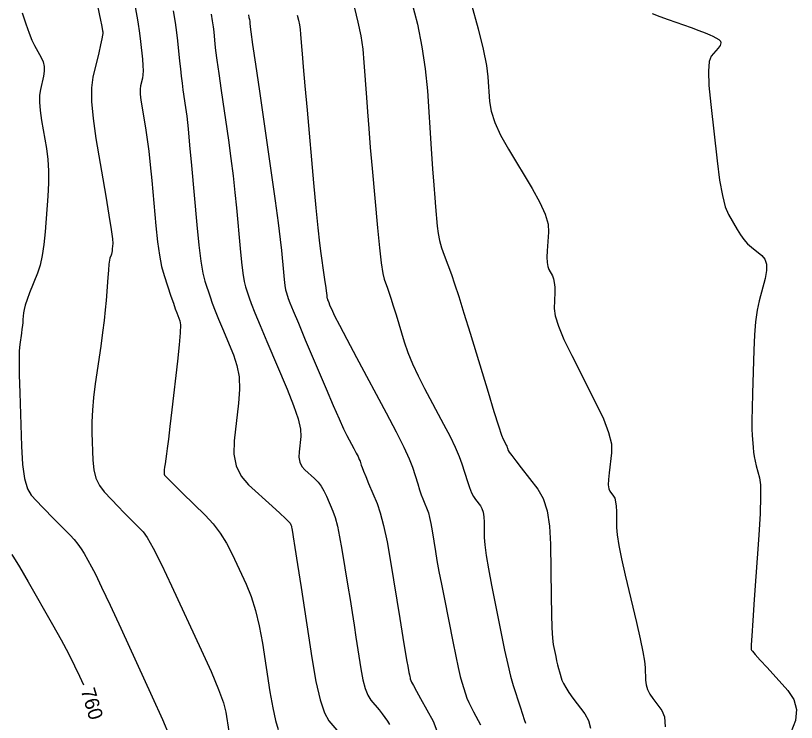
# Model space of a CAD drawing. Extents: x 2082232 to 2083549, y 592624 to 593832.
# Drawn here: x 2082859.4 to 2082897.46, y 592992.08 to 593026.54 of the extents above; entities that cross this region are included whole.
import ezdxf

# ---------------------------------------------------------------- set-up
doc = ezdxf.new("R2010")
doc.units = 0
doc.layers.add('DT_X_Contour_Major', color=7, linetype='Continuous')
doc.layers.add('DT_X_Contour_Minor', color=7, linetype='Continuous')

msp = doc.modelspace()

# ---------------------------------------------------------------- linework, layer by layer
at = {"layer": 'DT_X_Contour_Major'}
for points in [[(2082881.614, 593027.132), (2082881.945, 593025.903), (2082882.19, 593024.897), (2082882.349, 593024.114), (2082882.422, 593023.554), (2082882.502, 593022.36), (2082882.582, 593021.878), (2082882.763, 593021.329), (2082883.044, 593020.711), (2082883.425, 593020.026), (2082884.575, 593018.107), (2082884.949, 593017.435), (2082885.208, 593016.857), (2082885.354, 593016.374), (2082885.384, 593015.985), (2082885.314, 593015.074), (2082885.299, 593014.76), (2082885.307, 593014.503), (2082885.338, 593014.302), (2082885.391, 593014.157), (2082885.565, 593013.846), (2082885.621, 593013.707), (2082885.658, 593013.526), (2082885.677, 593013.301), (2082885.677, 593013.033), (2082885.652, 593012.259), (2082885.698, 593011.899), (2082885.857, 593011.396), (2082886.127, 593010.751), (2082886.508, 593009.964), (2082887.675, 593007.676), (2082888.052, 593006.88), (2082888.307, 593006.207), (2082888.441, 593005.656), (2082888.454, 593005.228), (2082888.327, 593004.252), (2082888.293, 593003.921), (2082888.289, 593003.659), (2082888.313, 593003.468), (2082888.366, 593003.347), (2082888.545, 593003.117), (2082888.604, 593003.005), (2082888.648, 593002.842), (2082888.675, 593002.627), (2082888.686, 593002.36), (2082888.694, 593001.582), (2082888.722, 593001.218), (2082888.801, 593000.71), (2082888.931, 593000.057), (2082889.111, 592999.261), (2082889.66, 592996.945), (2082889.841, 592996.157), (2082889.973, 592995.528), (2082890.056, 592995.059), (2082890.089, 592994.75), (2082890.112, 592994.138), (2082890.14, 592993.91), (2082890.208, 592993.685), (2082890.315, 592993.462), (2082890.461, 592993.242), (2082890.904, 592992.658), (2082891.025, 592992.35), (2082891.055, 592991.864)], [(2082868.926, 593026.615), (2082868.985, 593026.28), (2082869.028, 593025.99), (2082869.057, 593025.746), (2082869.115, 593025.154), (2082869.151, 593024.846), (2082869.214, 593024.367), (2082869.304, 593023.714), (2082869.421, 593022.89), (2082869.771, 593020.463), (2082869.895, 593019.574), (2082870.002, 593018.727), (2082870.093, 593017.923), (2082870.168, 593017.161), (2082870.346, 593015.186), (2082870.413, 593014.513), (2082870.48, 593013.976), (2082870.546, 593013.576), (2082870.611, 593013.311), (2082870.785, 593012.786), (2082870.889, 593012.505), (2082871.068, 593012.056), (2082871.322, 593011.438), (2082871.652, 593010.651), (2082872.634, 593008.329), (2082872.952, 593007.532), (2082873.17, 593006.882), (2082873.287, 593006.379), (2082873.305, 593006.023), (2082873.218, 593005.271), (2082873.211, 593005.004), (2082873.257, 593004.769), (2082873.354, 593004.564), (2082873.504, 593004.39), (2082873.973, 593003.967), (2082874.141, 593003.794), (2082874.294, 593003.594), (2082874.431, 593003.365), (2082874.554, 593003.107), (2082874.859, 593002.384), (2082874.972, 593002.063), (2082875.085, 593001.643), (2082875.196, 593001.124), (2082875.305, 593000.506), (2082875.595, 592998.726), (2082875.701, 592998.069), (2082875.803, 592997.435), (2082875.9, 592996.823), (2082875.992, 592996.233), (2082876.23, 592994.689), (2082876.328, 592994.16), (2082876.442, 592993.73), (2082876.571, 592993.4), (2082876.717, 592993.169), (2082877.126, 592992.685), (2082877.272, 592992.504), (2082877.404, 592992.325), (2082877.522, 592992.148), (2082877.626, 592991.972)], [(2082859.212, 593000.26), (2082859.594, 592999.663), (2082860.017, 592998.941), (2082861.199, 592996.847), (2082861.614, 592996.1), (2082861.973, 592995.432), (2082862.275, 592994.841), (2082862.521, 592994.329), (2082862.713, 592993.91)]]:
    msp.add_lwpolyline(points, dxfattribs=at)
at = {"layer": 'DT_X_Contour_Minor'}
for points in [[(2082878.704, 593027.236), (2082878.987, 593026.123), (2082879.209, 593025.025), (2082879.37, 593023.942), (2082879.471, 593022.874), (2082879.661, 593020.044), (2082879.727, 593019.072), (2082879.783, 593018.276), (2082879.83, 593017.658), (2082879.867, 593017.217), (2082879.952, 593016.276), (2082879.997, 593015.923), (2082880.067, 593015.569), (2082880.163, 593015.215), (2082880.284, 593014.859), (2082880.64, 593013.911), (2082880.798, 593013.466), (2082881.004, 593012.841), (2082881.257, 593012.037), (2082881.559, 593011.053), (2082882.428, 593008.189), (2082882.718, 593007.239), (2082882.938, 593006.539), (2082883.086, 593006.088), (2082883.163, 593005.885), (2082883.274, 593005.678), (2082883.312, 593005.604), (2082883.343, 593005.541), (2082883.366, 593005.488), (2082883.382, 593005.444), (2082883.415, 593005.34), (2082883.463, 593005.257), (2082883.585, 593005.088), (2082883.778, 593004.831), (2082884.045, 593004.486), (2082884.851, 593003.452), (2082885.117, 593002.994), (2082885.31, 593002.393), (2082885.43, 593001.652), (2082885.476, 593000.768), (2082885.502, 592998.224), (2082885.517, 592997.361), (2082885.539, 592996.683), (2082885.57, 592996.187), (2082885.61, 592995.875), (2082885.726, 592995.288), (2082885.77, 592995.077), (2082885.815, 592994.883), (2082885.861, 592994.706), (2082885.908, 592994.547), (2082886.034, 592994.147), (2082886.103, 592993.979), (2082886.215, 592993.777), (2082886.369, 592993.54), (2082886.567, 592993.268), (2082887.152, 592992.497), (2082887.33, 592992.178), (2082887.426, 592991.802)], [(2082863.399, 593027.013), (2082863.537, 593026.32), (2082863.582, 593026.088), (2082863.616, 593025.915), (2082863.637, 593025.799), (2082863.646, 593025.742), (2082863.654, 593025.665), (2082863.643, 593025.584), (2082863.605, 593025.4), (2082863.541, 593025.112), (2082863.45, 593024.72), (2082863.171, 593023.538), (2082863.102, 593023.019), (2082863.103, 593022.347), (2082863.176, 593021.523), (2082863.319, 593020.546), (2082863.794, 593017.739), (2082863.949, 593016.806), (2082864.058, 593016.11), (2082864.12, 593015.653), (2082864.136, 593015.434), (2082864.115, 593015.167), (2082864.106, 593015.073), (2082864.093, 593014.989), (2082864.077, 593014.917), (2082864.057, 593014.857), (2082863.999, 593014.71), (2082863.976, 593014.61), (2082863.951, 593014.418), (2082863.923, 593014.136), (2082863.893, 593013.764), (2082863.81, 593012.649), (2082863.77, 593012.196), (2082863.714, 593011.676), (2082863.64, 593011.087), (2082863.55, 593010.43), (2082863.286, 593008.588), (2082863.201, 593007.921), (2082863.146, 593007.301), (2082863.118, 593006.73), (2082863.12, 593006.206), (2082863.162, 593004.873), (2082863.208, 593004.402), (2082863.316, 593003.987), (2082863.486, 593003.628), (2082863.716, 593003.325), (2082864.414, 593002.593), (2082864.662, 593002.335), (2082864.88, 593002.109), (2082865.07, 593001.917), (2082865.231, 593001.756), (2082865.621, 593001.372), (2082865.817, 593001.1), (2082866.112, 593000.571), (2082866.507, 592999.785), (2082867.001, 592998.743), (2082868.45, 592995.622), (2082868.933, 592994.554), (2082869.293, 592993.691), (2082869.531, 592993.033), (2082869.646, 592992.579), (2082869.791, 592991.644)], [(2082865.222, 593026.963), (2082865.353, 593026.244), (2082865.444, 593025.682), (2082865.495, 593025.278), (2082865.58, 593024.41), (2082865.604, 593024.108), (2082865.612, 593023.853), (2082865.604, 593023.645), (2082865.58, 593023.485), (2082865.494, 593023.122), (2082865.474, 593022.952), (2082865.48, 593022.714), (2082865.511, 593022.41), (2082865.567, 593022.039), (2082865.75, 593020.959), (2082865.819, 593020.501), (2082865.89, 593019.938), (2082865.963, 593019.269), (2082866.036, 593018.495), (2082866.236, 593016.289), (2082866.317, 593015.518), (2082866.411, 593014.859), (2082866.518, 593014.312), (2082866.638, 593013.877), (2082866.974, 593012.865), (2082867.089, 593012.521), (2082867.183, 593012.248), (2082867.256, 593012.047), (2082867.306, 593011.916), (2082867.413, 593011.663), (2082867.435, 593011.469), (2082867.422, 593011.076), (2082867.373, 593010.483), (2082867.287, 593009.692), (2082867.013, 593007.315), (2082866.92, 593006.513), (2082866.846, 593005.888), (2082866.791, 593005.439), (2082866.755, 593005.168), (2082866.685, 593004.682), (2082866.663, 593004.52), (2082866.647, 593004.396), (2082866.637, 593004.313), (2082866.635, 593004.269), (2082866.637, 593004.204), (2082866.639, 593004.181), (2082866.644, 593004.161), (2082866.652, 593004.144), (2082866.664, 593004.129), (2082866.697, 593004.094), (2082866.76, 593004.032), (2082866.921, 593003.872), (2082867.182, 593003.616), (2082867.541, 593003.261), (2082868.633, 593002.187), (2082869.023, 593001.766), (2082869.374, 593001.307), (2082869.688, 593000.812), (2082869.962, 593000.28), (2082870.644, 592998.813), (2082870.885, 592998.221), (2082871.096, 592997.544), (2082871.278, 592996.784), (2082871.43, 592995.94), (2082871.795, 592993.578), (2082871.932, 592992.783), (2082872.068, 592992.169), (2082872.204, 592991.737)], [(2082867.075, 593026.777), (2082867.174, 593026.212), (2082867.247, 593025.724), (2082867.296, 593025.313), (2082867.393, 593024.317), (2082867.431, 593023.949), (2082867.472, 593023.594), (2082867.515, 593023.251), (2082867.56, 593022.92), (2082867.685, 593022.053), (2082867.739, 593021.633), (2082867.805, 593021.023), (2082867.884, 593020.223), (2082867.975, 593019.233), (2082868.237, 593016.34), (2082868.334, 593015.355), (2082868.432, 593014.568), (2082868.528, 593013.981), (2082868.624, 593013.594), (2082868.88, 593012.826), (2082868.989, 593012.513), (2082869.125, 593012.152), (2082869.289, 593011.742), (2082869.479, 593011.284), (2082870.024, 593009.996), (2082870.192, 593009.488), (2082870.29, 593008.927), (2082870.316, 593008.315), (2082870.272, 593007.651), (2082870.06, 593005.811), (2082870.044, 593005.159), (2082870.155, 593004.583), (2082870.394, 593004.082), (2082870.76, 593003.656), (2082871.906, 593002.623), (2082872.284, 593002.28), (2082872.557, 593002.028), (2082872.726, 593001.865), (2082872.789, 593001.793), (2082872.82, 593001.72), (2082872.832, 593001.687), (2082872.843, 593001.645), (2082872.854, 593001.592), (2082872.865, 593001.53), (2082872.895, 593001.35), (2082872.929, 593001.131), (2082873.01, 593000.608), (2082873.139, 592999.781), (2082873.314, 592998.651), (2082873.843, 592995.233), (2082874.043, 592994.079), (2082874.249, 592993.182), (2082874.458, 592992.541), (2082874.672, 592992.158), (2082875.249, 592991.476)], [(2082875.918, 593026.898), (2082876.089, 593026.224), (2082876.223, 593025.559), (2082876.321, 593024.903), (2082876.382, 593024.256), (2082876.497, 593022.542), (2082876.547, 593021.843), (2082876.611, 593021.034), (2082876.689, 593020.115), (2082876.78, 593019.085), (2082877.043, 593016.19), (2082877.137, 593015.219), (2082877.222, 593014.48), (2082877.297, 593013.97), (2082877.363, 593013.692), (2082877.527, 593013.257), (2082877.599, 593013.053), (2082877.694, 593012.766), (2082877.81, 593012.397), (2082877.949, 593011.945), (2082878.347, 593010.631), (2082878.521, 593010.119), (2082878.745, 593009.568), (2082879.017, 593008.979), (2082879.338, 593008.352), (2082880.261, 593006.627), (2082880.576, 593006.02), (2082880.831, 593005.495), (2082881.025, 593005.05), (2082881.157, 593004.686), (2082881.43, 593003.822), (2082881.531, 593003.525), (2082881.629, 593003.279), (2082881.723, 593003.086), (2082881.814, 593002.945), (2082882.054, 593002.639), (2082882.133, 593002.503), (2082882.19, 593002.325), (2082882.225, 593002.105), (2082882.239, 593001.843), (2082882.247, 593001.088), (2082882.271, 593000.731), (2082882.338, 593000.224), (2082882.448, 592999.568), (2082882.601, 592998.763), (2082883.067, 592996.417), (2082883.235, 592995.598), (2082883.39, 592994.902), (2082883.532, 592994.328), (2082883.661, 592993.876), (2082883.989, 592992.834), (2082884.101, 592992.484), (2082884.19, 592992.218), (2082884.257, 592992.035)], [(2082859.722, 593026.673), (2082859.896, 593026.135), (2082860.054, 593025.69), (2082860.196, 593025.336), (2082860.323, 593025.075), (2082860.639, 593024.502), (2082860.736, 593024.284), (2082860.788, 593024.059), (2082860.797, 593023.826), (2082860.762, 593023.587), (2082860.609, 593022.94), (2082860.57, 593022.663), (2082860.567, 593022.319), (2082860.599, 593021.907), (2082860.668, 593021.428), (2082860.9, 593020.06), (2082860.97, 593019.529), (2082861.006, 593018.965), (2082861.007, 593018.365), (2082860.975, 593017.731), (2082860.842, 593015.994), (2082860.781, 593015.38), (2082860.697, 593014.838), (2082860.59, 593014.37), (2082860.461, 593013.975), (2082860.085, 593013.02), (2082859.96, 593012.691), (2082859.868, 593012.42), (2082859.81, 593012.208), (2082859.784, 593012.053), (2082859.759, 593011.72), (2082859.747, 593011.585), (2082859.73, 593011.43), (2082859.708, 593011.254), (2082859.681, 593011.058), (2082859.602, 593010.507), (2082859.58, 593010.204), (2082859.573, 593009.71), (2082859.582, 593009.023), (2082859.605, 593008.143), (2082859.687, 593005.543), (2082859.739, 593004.662), (2082859.834, 593003.973), (2082859.973, 593003.474), (2082860.155, 593003.165), (2082860.698, 593002.595), (2082860.902, 593002.383), (2082861.106, 593002.172), (2082861.309, 593001.963), (2082861.513, 593001.756), (2082862.058, 593001.206), (2082862.253, 593000.995), (2082862.432, 593000.776), (2082862.593, 593000.548), (2082862.738, 593000.311), (2082863.101, 592999.668), (2082863.292, 592999.3), (2082863.593, 592998.679), (2082864.004, 592997.804), (2082864.525, 592996.677), (2082866.059, 592993.332), (2082866.557, 592992.224), (2082866.898, 592991.407)], [(2082870.754, 593026.575), (2082870.777, 593026.454), (2082870.796, 593026.348), (2082870.81, 593026.256), (2082870.819, 593026.179), (2082870.837, 593025.992), (2082870.87, 593025.744), (2082870.955, 593025.139), (2082871.093, 593024.178), (2082871.282, 593022.861), (2082871.858, 593018.873), (2082872.051, 593017.515), (2082872.199, 593016.432), (2082872.302, 593015.623), (2082872.361, 593015.089), (2082872.456, 593014.032), (2082872.492, 593013.671), (2082872.527, 593013.384), (2082872.563, 593013.17), (2082872.598, 593013.028), (2082872.691, 593012.747), (2082872.769, 593012.543), (2082872.934, 593012.14), (2082873.184, 593011.538), (2082873.521, 593010.739), (2082874.534, 593008.342), (2082874.883, 593007.525), (2082875.168, 593006.874), (2082875.39, 593006.388), (2082875.549, 593006.067), (2082875.889, 593005.432), (2082876.003, 593005.214), (2082876.091, 593005.038), (2082876.154, 593004.904), (2082876.19, 593004.81), (2082876.251, 593004.617), (2082876.29, 593004.508), (2082876.363, 593004.325), (2082876.468, 593004.067), (2082876.607, 593003.736), (2082877.021, 593002.754), (2082877.178, 593002.301), (2082877.339, 593001.679), (2082877.504, 593000.888), (2082877.672, 592999.928), (2082878.126, 592997.142), (2082878.277, 592996.214), (2082878.392, 592995.517), (2082878.471, 592995.052), (2082878.512, 592994.82), (2082878.574, 592994.509), (2082878.595, 592994.403), (2082878.613, 592994.318), (2082878.628, 592994.255), (2082878.64, 592994.212), (2082878.667, 592994.128), (2082878.704, 592994.049), (2082878.795, 592993.875), (2082878.941, 592993.606), (2082879.141, 592993.242), (2082879.748, 592992.147), (2082879.938, 592991.676)], [(2082873.131, 593026.561), (2082873.191, 593026.325), (2082873.238, 593026.093), (2082873.272, 593025.864), (2082873.293, 593025.638), (2082873.333, 593025.039), (2082873.362, 593024.676), (2082873.416, 593024.037), (2082873.498, 593023.121), (2082873.605, 593021.928), (2082873.928, 593018.38), (2082874.04, 593017.167), (2082874.137, 593016.19), (2082874.217, 593015.447), (2082874.282, 593014.94), (2082874.432, 593013.901), (2082874.481, 593013.553), (2082874.518, 593013.29), (2082874.542, 593013.111), (2082874.553, 593013.017), (2082874.566, 593012.877), (2082874.571, 593012.83), (2082874.575, 593012.792), (2082874.58, 593012.764), (2082874.585, 593012.745), (2082874.597, 593012.708), (2082874.607, 593012.681), (2082874.629, 593012.628), (2082874.662, 593012.549), (2082874.706, 593012.443), (2082874.84, 593012.127), (2082874.952, 593011.897), (2082875.186, 593011.443), (2082875.543, 593010.766), (2082876.023, 593009.866), (2082877.466, 593007.168), (2082877.952, 593006.244), (2082878.326, 593005.496), (2082878.59, 593004.925), (2082878.743, 593004.529), (2082879.002, 593003.709), (2082879.094, 593003.423), (2082879.176, 593003.18), (2082879.249, 593002.98), (2082879.31, 593002.823), (2082879.462, 593002.464), (2082879.52, 593002.298), (2082879.579, 593002.07), (2082879.639, 593001.78), (2082879.701, 593001.428), (2082879.867, 593000.407), (2082879.941, 592999.975), (2082880.038, 592999.445), (2082880.157, 592998.816), (2082880.3, 592998.089), (2082880.71, 592996.019), (2082880.853, 592995.313), (2082880.974, 592994.749), (2082881.073, 592994.326), (2082881.151, 592994.044), (2082881.328, 592993.481), (2082881.402, 592993.266), (2082881.493, 592993.046), (2082881.599, 592992.82), (2082881.721, 592992.589), (2082882.067, 592991.962)], [(2082890.437, 593026.645), (2082890.802, 593026.501), (2082891.204, 593026.353), (2082892.325, 593025.955), (2082892.706, 593025.817), (2082893.011, 593025.7), (2082893.237, 593025.606), (2082893.387, 593025.534), (2082893.681, 593025.371), (2082893.762, 593025.299), (2082893.783, 593025.206), (2082893.745, 593025.091), (2082893.646, 593024.955), (2082893.305, 593024.564), (2082893.208, 593024.307), (2082893.172, 593023.829), (2082893.197, 593023.129), (2082893.283, 593022.208), (2082893.595, 593019.459), (2082893.718, 593018.522), (2082893.85, 593017.774), (2082893.993, 593017.214), (2082894.146, 593016.844), (2082894.569, 593016.108), (2082894.731, 593015.847), (2082894.902, 593015.618), (2082895.08, 593015.421), (2082895.265, 593015.254), (2082895.771, 593014.852), (2082895.923, 593014.669), (2082896.001, 593014.42), (2082896.004, 593014.106), (2082895.932, 593013.727), (2082895.642, 593012.63), (2082895.543, 593012.171), (2082895.467, 593011.617), (2082895.412, 593010.969), (2082895.379, 593010.227), (2082895.319, 593008.12), (2082895.301, 593007.401), (2082895.293, 593006.823), (2082895.294, 593006.385), (2082895.305, 593006.089), (2082895.346, 593005.487), (2082895.368, 593005.262), (2082895.4, 593005.038), (2082895.444, 593004.816), (2082895.5, 593004.595), (2082895.663, 593004.009), (2082895.707, 593003.669), (2082895.715, 593003.09), (2082895.687, 593002.272), (2082895.624, 593001.215), (2082895.408, 592998.076), (2082895.338, 592997.045), (2082895.288, 592996.306), (2082895.259, 592995.858), (2082895.251, 592995.702), (2082895.258, 592995.675), (2082895.26, 592995.665), (2082895.261, 592995.655), (2082895.263, 592995.645), (2082895.263, 592995.635), (2082895.264, 592995.609), (2082895.312, 592995.548), (2082895.455, 592995.385), (2082895.693, 592995.119), (2082896.027, 592994.752), (2082897.042, 592993.636), (2082897.337, 592993.194), (2082897.459, 592992.706), (2082897.409, 592992.171), (2082897.187, 592991.589)]]:
    msp.add_lwpolyline(points, dxfattribs=at)

# ---------------------------------------------------------------- texts
at = {"layer": 'DT_X_Contour_Major'}
msp.add_text('760', height=0.7, rotation=286.58, dxfattribs=at).set_placement((2082862.571, 592993.644))

doc.saveas('drawing.dxf')
